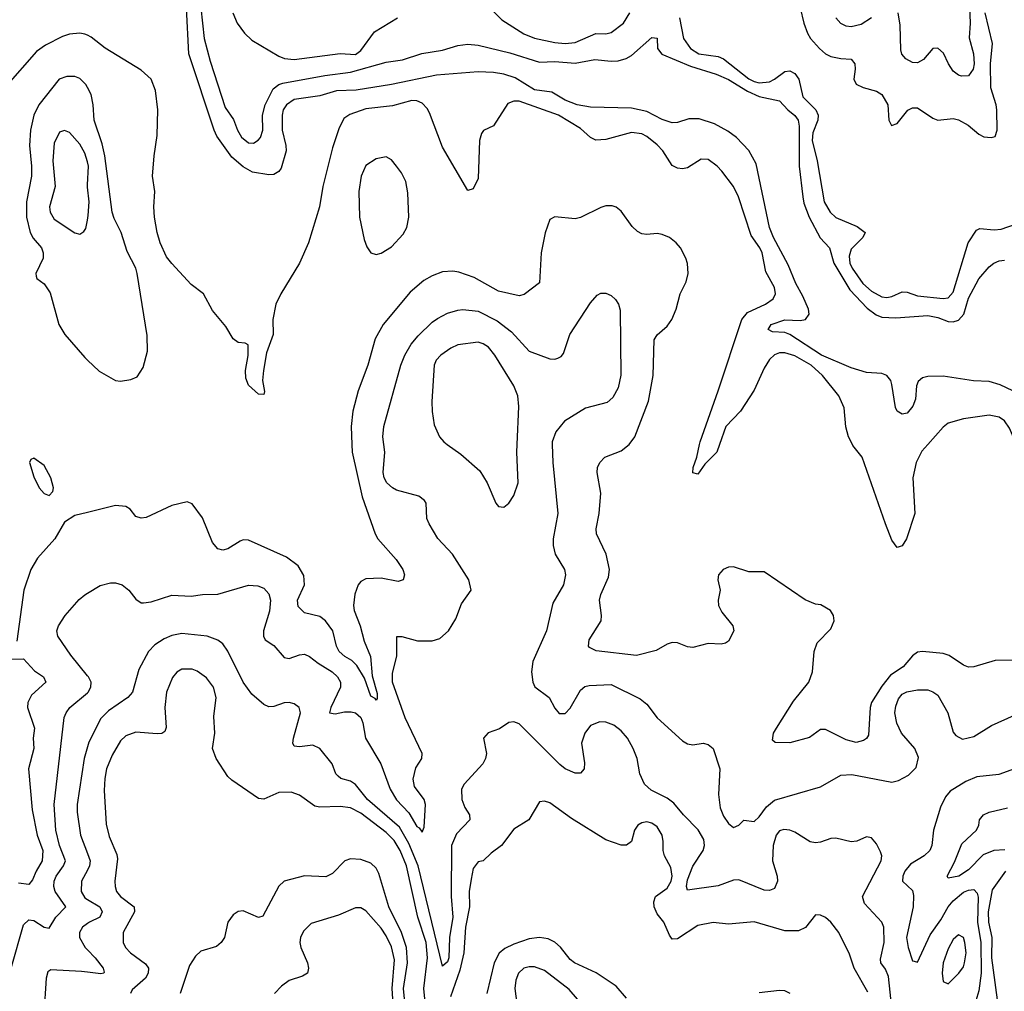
# Model space of a CAD drawing. Header units: inches. Extents: x 1603819 to 1745079, y 385938 to 533966.
# Tile 299 of 561: x 1719735 to 1723590, y 417859 to 421663. Entities that reach past the tile are written whole.
import ezdxf

# ---------------------------------------------------------------- set-up
doc = ezdxf.new("R2010")
doc.units = ezdxf.units.IN
doc.header["$MEASUREMENT"] = 0
for name, color, linetype in [('B7411', 7, 'Continuous'), ('B7412', 7, 'Continuous'), ('B7421', 7, 'Continuous'), ('B7422', 7, 'Continuous')]:
    doc.layers.add(name, color=color, linetype=linetype)

msp = doc.modelspace()

# ---------------------------------------------------------------- linework, layer by layer
at = {"layer": 'B7411', "color": 5, "elevation": 220}
msp.add_lwpolyline([(1719790, 419946.6), (1719778.8, 419941.2), (1719773.4, 419930), (1719790, 419873.4), (1719810.5, 419830), (1719830, 419808), (1719850, 419800.7), (1719864.5, 419815.5), (1719867.3, 419830), (1719856.8, 419870), (1719830, 419917.4)], close=True, dxfattribs=at)
at = {"layer": 'B7411', "color": 5}
for points, elevation in [([(1720000, 419734), (1719950, 419722), (1719910, 419696), (1719872.8, 419630), (1719805, 419555), (1719778.8, 419510), (1719751.6, 419430), (1719723.9, 419230)], 220), ([(1720000, 419094.7), (1719934.6, 419174.6), (1719884.3, 419250), (1719880.6, 419270), (1719886.1, 419290), (1719912.3, 419330), (1719967.4, 419392.6), (1719990, 419411.2), (1720000, 419417.3)], 240), ([(1719699.6, 419159.6), (1719750, 419160.3), (1719793.2, 419113.2), (1719827.4, 419090), (1719836.5, 419070), (1719781.3, 419018.7), (1719766.5, 418990), (1719764.8, 418970), (1719792.4, 418890), (1719787.8, 418850), (1719790.6, 418809.4), (1719769.6, 418730), (1719783, 418570), (1719803.4, 418470), (1719825.7, 418410), (1719823.2, 418370), (1719799.3, 418330), (1719784.9, 418295.1), (1719770, 418276.8), (1719730, 418282.5)], 220), ([(1719702, 417950), (1719750, 418119.2), (1719770, 418138.4), (1719790, 418136.9), (1719830, 418110.5), (1719850, 418105.8), (1719876.1, 418150), (1719915.3, 418190), (1719873.8, 418250), (1719867.8, 418270), (1719869.2, 418290), (1719877.4, 418310), (1719906.2, 418350), (1719913.5, 418370), (1719890.9, 418430), (1719876.6, 418490), (1719869.3, 418590.7), (1719909.5, 418930.5), (1719916.3, 418950), (1719931.1, 418970), (1720000, 419028.2)], 240), ([(1720000, 418816.3), (1719986.8, 418770), (1719960.1, 418590), (1719960.2, 418560.2), (1719972.7, 418470), (1720000, 418398.2)], 260), ([(1720000, 418334), (1719976.6, 418290), (1719975.3, 418250), (1719990, 418224.8), (1720000, 418218.8)], 260), ([(1720000, 418124), (1719980.7, 418110), (1719968.6, 418090), (1719969.4, 418070), (1719990.9, 418030), (1720000, 418020.9)], 260), ([(1720000, 417934.3), (1719977.1, 417937.1), (1719856.5, 417943.5), (1719844.8, 417935.2), (1719838, 417910), (1719829.1, 417770), (1719799.8, 417650), (1719815.9, 417444.1), (1719811.1, 417371.1), (1719801.4, 417310), (1719820.6, 417210), (1719831.3, 417110), (1719876.3, 416943.7), (1719876.9, 416923.1), (1719870, 416915.1), (1719860.1, 416940.1), (1719819.2, 416979.2), (1719724, 417030)], 260)]:
    msp.add_lwpolyline(points, dxfattribs=dict(at, elevation=elevation))
at = {"layer": 'B7412', "color": 5}
for points, elevation in [([(1720000, 421602.2), (1719990, 421606.8), (1719970, 421610.4), (1719930, 421606.8), (1719902.1, 421597.9), (1719836.4, 421563.6), (1719801.1, 421538.9), (1719679.2, 421400.8)], 180), ([(1720000, 421397.6), (1719993.3, 421410), (1719970, 421432.6), (1719950, 421441.2), (1719918.8, 421441.2), (1719889.4, 421430), (1719809.5, 421330), (1719790.5, 421289.5), (1719777.3, 421230), (1719772.5, 421170), (1719781.5, 421090), (1719781.3, 421050), (1719761, 420950), (1719761.1, 420890), (1719776, 420830), (1719788, 420808), (1719820.4, 420770), (1719827.1, 420750), (1719826.1, 420730), (1719798.3, 420670), (1719799.5, 420659.5), (1719801.6, 420650), (1719830, 420629.1), (1719854.3, 420594.3), (1719887.9, 420470), (1719911.8, 420430), (1719990, 420340.3), (1720000, 420330.8)], 220), ([(1720000, 421106.3), (1719990, 421140.9), (1719970, 421176.2), (1719930, 421220.9), (1719910, 421229.7), (1719890, 421223), (1719870, 421179.3), (1719864.9, 421110), (1719873, 421010), (1719851, 420930), (1719854.5, 420910), (1719870, 420882), (1719950, 420828.4), (1719970, 420823.8), (1719986.3, 420833.7), (1719994, 420846), (1720000, 420878.7)], 240), ([(1720000, 421007), (1719999.6, 421010), (1720000, 421016)], 240)]:
    msp.add_lwpolyline(points, dxfattribs=dict(at, elevation=elevation))
at = {"layer": 'B7421', "color": 5}
for points, elevation in [([(1720000, 419417.3), (1720050, 419447.7), (1720090, 419459), (1720110, 419458.6), (1720135.8, 419450), (1720161.5, 419430), (1720190, 419394.7), (1720210, 419380.5), (1720220.1, 419380.1), (1720250, 419383.5), (1720330, 419409.8), (1720405.6, 419405.6), (1720450, 419412.7), (1720510, 419414.2), (1720630, 419449.1), (1720667.2, 419447.2), (1720690, 419437.4), (1720710, 419415.8), (1720717.1, 419390), (1720713.2, 419346.8), (1720689.8, 419269.8), (1720688.8, 419250), (1720695.6, 419235.6), (1720730, 419212.6), (1720770, 419165.4), (1720790, 419162.4), (1720830, 419176.5), (1720850, 419178.8), (1720870, 419169.8), (1720903.2, 419143.2), (1720958.3, 419110), (1720979.3, 419090), (1720990.6, 419070), (1720991.2, 419050), (1720952.8, 418970), (1720947.9, 418950), (1720970, 418946.1), (1721006.6, 418953.4), (1721032.8, 418952.8), (1721050, 418949.2), (1721070, 418931.5), (1721078.4, 418910), (1721089.1, 418850), (1721148.7, 418750), (1721185.5, 418650), (1721210, 418609), (1721258.4, 418558.4), (1721290, 418503.9), (1721299.1, 418499.1), (1721310, 418482), (1721317.8, 418502.2), (1721324, 418590), (1721318.1, 418610), (1721281.1, 418661.1), (1721275.6, 418690), (1721285.9, 418734.1), (1721308.8, 418770), (1721310.2, 418790), (1721244.6, 418930), (1721193.9, 419070), (1721194.8, 419105.2), (1721211.9, 419171.9), (1721212, 419248), (1721231.1, 419248.9), (1721291.9, 419231.9), (1721350, 419231.5), (1721379.6, 419240.4), (1721413.4, 419270), (1721442.3, 419317.7), (1721464.4, 419375.6), (1721503, 419430), (1721493.4, 419470), (1721428.8, 419570), (1721371.5, 419631.5), (1721337.6, 419690), (1721329.1, 419710), (1721326.7, 419770), (1721320.2, 419780.2), (1721297.5, 419797.5), (1721210, 419821.6), (1721194.3, 419830), (1721171.9, 419850), (1721161.5, 419870), (1721158.1, 419890), (1721164, 419970), (1721160.4, 420000)], 240), ([(1721035.8, 420000), (1721037, 419970), (1721075, 419795), (1721126.7, 419650), (1721137.4, 419630), (1721209.4, 419550), (1721235.4, 419510), (1721241.8, 419490), (1721235.6, 419470), (1721216.5, 419463.5), (1721150, 419476), (1721090, 419474.6), (1721070, 419463.4), (1721059.5, 419450), (1721046.3, 419413.7), (1721041.6, 419370), (1721044.9, 419350), (1721068.3, 419290), (1721083.4, 419230), (1721108.9, 419170), (1721114.5, 419094.5), (1721134.3, 419025.7), (1721134.3, 419005.7), (1721130, 418998.4), (1721126, 419006), (1721110, 419015.1), (1721084.9, 419084.9), (1721054.5, 419134.5), (1721034.8, 419154.8), (1721008, 419170), (1720985.9, 419190), (1720975.3, 419210), (1720960.3, 419270), (1720932.7, 419310), (1720910, 419327.1), (1720850, 419341.4), (1720825.2, 419365.2), (1720821.9, 419390), (1720849.3, 419450), (1720846.8, 419486.8), (1720825.4, 419525.4), (1720779.5, 419559.5), (1720630, 419625.4), (1720610, 419626.3), (1720598.3, 419621.7), (1720550, 419591.3), (1720530, 419586.9), (1720510, 419591.8), (1720490, 419616), (1720450, 419713), (1720410, 419767.8), (1720390, 419775.8), (1720330, 419760.5), (1720230, 419714.3), (1720210, 419711.6), (1720190, 419718), (1720166.7, 419746.7), (1720150, 419757.6), (1720110, 419760.5), (1720000, 419734)], 220), ([(1721408.9, 420000), (1721462, 419962), (1721536.6, 419896.6), (1721565.7, 419850), (1721599.1, 419770), (1721610, 419757.3), (1721630, 419754.8), (1721650, 419770.7), (1721670, 419800.7), (1721686.2, 419850), (1721681.8, 419970), (1721683.1, 420000)], 260), ([(1721819.7, 420000), (1721821.5, 419930), (1721842.2, 419730), (1721823.7, 419630), (1721823.9, 419603.9), (1721831.8, 419570), (1721868.2, 419510), (1721872.2, 419490), (1721863.5, 419450), (1721821.6, 419378.4), (1721797.4, 419270), (1721743.5, 419150), (1721738, 419110), (1721743.7, 419070), (1721751.2, 419051.2), (1721807.4, 419010), (1721830, 418967.3), (1721846.4, 418946.4), (1721870, 418947.1), (1721890, 418967.4), (1721930, 419037.8), (1721948, 419052), (1721963.9, 419056.1), (1722050, 419060.2), (1722164.7, 419004.7), (1722190, 418983.9), (1722230, 418929.8), (1722330, 418839.7), (1722350, 418828.2), (1722370, 418823.6), (1722411.2, 418831.2), (1722430, 418825.6), (1722450, 418809.3), (1722476.4, 418730), (1722471.2, 418630), (1722477.8, 418577.8), (1722490, 418544.5), (1722510, 418515.6), (1722530, 418500.5), (1722550.2, 418509.8), (1722570, 418529.5), (1722610, 418523.5), (1722630, 418542.4), (1722658.7, 418581.3), (1722690, 418608), (1722870, 418659.4), (1722950, 418705.3), (1722992.3, 418707.7), (1723150, 418677.6), (1723175.2, 418684.8), (1723214.6, 418705.4), (1723244.1, 418735.9), (1723254, 418774), (1723239.6, 418810), (1723187.4, 418870), (1723169.3, 418909.3), (1723161.8, 418950), (1723164.9, 418975.1), (1723175.7, 419004.3), (1723190, 419022.2), (1723208, 419032), (1723250, 419039.6), (1723290, 419038.8), (1723310, 419032.1), (1723330, 419018), (1723368.1, 418950), (1723390, 418874), (1723400.1, 418860.1), (1723426.3, 418846.3), (1723470, 418856.2), (1723539.7, 418900.3), (1723630, 418940.7)], 240), ([(1723650, 419155.4), (1723553.9, 419153.9), (1723470, 419129.8), (1723450, 419128.8), (1723430, 419136), (1723373.6, 419173.6), (1723350, 419181.5), (1723270, 419189.8), (1723250, 419187), (1723230, 419172.9), (1723193.7, 419130), (1723143.6, 419096.4), (1723110, 419054), (1723070.1, 418990), (1723064.2, 418970), (1723057.9, 418862.1), (1723050.8, 418849.2), (1723038.9, 418841.1), (1723010, 418832.8), (1722970, 418843.5), (1722890, 418884.7), (1722870, 418883.5), (1722826.7, 418853.3), (1722750, 418832.1), (1722692.7, 418832.7), (1722682.4, 418842.4), (1722686, 418870), (1722697.8, 418890), (1722764.3, 418995.7), (1722824.8, 419070), (1722839.2, 419110), (1722846, 419190), (1722856.9, 419223.1), (1722910, 419278.8), (1722923.7, 419310), (1722920.9, 419330), (1722909, 419350), (1722871.7, 419371.7), (1722850, 419375.1), (1722810, 419391.2), (1722650, 419502), (1722590, 419502), (1722530, 419520.5), (1722510, 419519.6), (1722488.9, 419511.1), (1722470.5, 419490), (1722468.8, 419470), (1722476.9, 419430), (1722469.4, 419390.6), (1722470.2, 419370), (1722483.9, 419343.9), (1722527.2, 419290), (1722530.3, 419270), (1722510.4, 419230), (1722498, 419222), (1722481.7, 419218.3), (1722430, 419220.5), (1722370, 419205.1), (1722350, 419208), (1722310, 419223.5), (1722290, 419224.2), (1722270, 419218.4), (1722227.1, 419192.9), (1722150, 419173.6), (1721991.6, 419191.6), (1721965.2, 419205.2), (1721962, 419210), (1721964.5, 419235.5), (1722010.8, 419310), (1722012.9, 419330), (1722005.3, 419390), (1722010, 419413), (1722039.6, 419480.4), (1722043.4, 419510), (1722031.1, 419570), (1721992.9, 419650), (1721991.7, 419670), (1722003.2, 419730), (1722009.8, 419809.8), (1721996.1, 419890), (1721997.2, 419910), (1722006.6, 419930), (1722026, 419950), (1722090, 419975.6), (1722120.6, 419999.4), (1722121, 420000)], 220), ([(1722474.3, 420000), (1722463.7, 419970), (1722417.4, 419922.6), (1722390, 419883.5), (1722370, 419889.3), (1722371.5, 419910), (1722385.7, 419950), (1722396.4, 420000)], 180), ([(1723290.1, 420000), (1723266.6, 419973.4), (1723245.1, 419930), (1723231.9, 419870), (1723240.1, 419730), (1723206.4, 419630), (1723190, 419603.7), (1723170, 419597.2), (1723150, 419625.2), (1723124.4, 419690), (1723033.2, 419950), (1722996.7, 419996.7), (1722995.1, 420000)], 180), ([(1723152.7, 417770), (1723136.7, 417916.7), (1723125.2, 417945.2), (1723106.9, 417970), (1723105, 417985), (1723119.5, 418050), (1723117.6, 418110), (1723110.4, 418130.4), (1723042.5, 418202.5), (1723035, 418230), (1723107.4, 418370), (1723109.7, 418390), (1723104.7, 418404.7), (1723090, 418436), (1723070, 418459.5), (1723050, 418463.6), (1723013, 418447), (1722990, 418444.2), (1722930, 418458.9), (1722910, 418457.4), (1722870, 418442.4), (1722850, 418440.3), (1722830, 418444.6), (1722770, 418482.4), (1722750, 418490.6), (1722726.9, 418493.1), (1722710, 418487.6), (1722696.3, 418470), (1722685, 418430), (1722682.6, 418370), (1722700.8, 418310), (1722701.8, 418290), (1722690, 418262), (1722670, 418253.3), (1722650, 418255.5), (1722550, 418295.9), (1722530, 418294.8), (1722470, 418271.8), (1722350, 418255.4), (1722345, 418270), (1722350, 418295.8), (1722370, 418349.2), (1722410.5, 418410), (1722416.3, 418430), (1722413.4, 418453.4), (1722391.5, 418491.5), (1722333.8, 418550), (1722295.9, 418595.9), (1722270, 418615.9), (1722206.8, 418646.8), (1722181.5, 418670), (1722162.2, 418710), (1722152.7, 418770), (1722137.3, 418810), (1722115, 418850), (1722090, 418879.3), (1722060.6, 418900.6), (1722030, 418912.6), (1722006, 418914), (1721970, 418899.9), (1721947.4, 418870), (1721934.9, 418830), (1721946, 418754), (1721944.6, 418730), (1721930, 418713), (1721910, 418712.9), (1721870, 418729.8), (1721850, 418746.5), (1721690, 418906), (1721670, 418914.2), (1721650, 418911.1), (1721613.4, 418886.6), (1721569.2, 418870.8), (1721550.4, 418850), (1721562.4, 418790), (1721559.1, 418770), (1721547.6, 418750), (1721474.6, 418670), (1721464.6, 418650), (1721465.5, 418610), (1721478.2, 418578.2), (1721496, 418550), (1721497.4, 418530), (1721444.8, 418475.2), (1721425, 418430), (1721424.3, 418230), (1721430.3, 418150), (1721418, 418070), (1721415.5, 417990), (1721410, 417974), (1721390, 417957.2), (1721294.7, 418350), (1721258.3, 418438.3), (1721222.1, 418502.1), (1721096.9, 418610), (1721050, 418668.3), (1721030, 418681.5), (1720992.3, 418692.3), (1720981.1, 418701.1), (1720972.2, 418710), (1720957.6, 418750), (1720909.9, 418809.9), (1720882.4, 418822.4), (1720830, 418816.3), (1720810, 418819.1), (1720804.3, 418830), (1720806.6, 418850), (1720833.6, 418950), (1720828.5, 418970), (1720810, 418984.1), (1720790, 418989.8), (1720770, 418989), (1720730, 418974.6), (1720710, 418973.2), (1720690, 418981.6), (1720643.1, 419023.1), (1720610, 419069.7), (1720550, 419191.3), (1720530, 419219.7), (1720510, 419234.2), (1720469.2, 419249.2), (1720370, 419259.6), (1720330, 419252.5), (1720300.3, 419239.7), (1720264.5, 419215.5), (1720238.8, 419190), (1720201.4, 419118.6), (1720176, 419030), (1720158.6, 419010), (1720082.5, 418957.5), (1720053, 418927), (1720005.3, 418834.7), (1720000, 418816.3)], 260), ([(1720000, 419028.2), (1720002.2, 419030), (1720013.2, 419050), (1720014.3, 419070), (1720003.8, 419090), (1720000, 419094.7)], 240), ([(1721320.7, 417830), (1721316.6, 417870), (1721331.4, 417990), (1721326.2, 418050), (1721294, 418150), (1721249.5, 418350), (1721224.3, 418410), (1721200.5, 418450), (1721170, 418480.6), (1721070, 418556.5), (1721030, 418577.1), (1720990, 418582.6), (1720910, 418580.7), (1720890, 418584.2), (1720830, 418627.1), (1720798.2, 418638.2), (1720750, 418638), (1720690, 418611), (1720670, 418614.5), (1720565.2, 418685.2), (1720550, 418699.5), (1720503.9, 418770), (1720489.8, 418809.8), (1720499, 418870), (1720495, 418935), (1720503.4, 419010), (1720493.5, 419050), (1720465.8, 419085.8), (1720430, 419111.9), (1720410, 419120.2), (1720370, 419120.2), (1720350, 419109), (1720332.5, 419087.5), (1720309, 419030), (1720303.6, 418970), (1720307.9, 418892.1), (1720303.1, 418876.9), (1720291.9, 418868.1), (1720272.7, 418867.3), (1720190, 418874), (1720150, 418859.8), (1720130, 418839.8), (1720096.6, 418783.4), (1720074.2, 418730), (1720067.5, 418692.5), (1720065.9, 418645.9), (1720073.3, 418513.3), (1720085.7, 418465.7), (1720115.2, 418395.2), (1720118.2, 418378.2), (1720106.7, 418290), (1720108.1, 418270), (1720114.3, 418250), (1720129.4, 418230), (1720182.7, 418190), (1720183.6, 418170), (1720140.1, 418090), (1720140.2, 418050), (1720149.3, 418030), (1720168.3, 418010), (1720227.3, 417967.3), (1720238.6, 417950), (1720237.2, 417930), (1720227.4, 417910), (1720175.7, 417864.3), (1720168.3, 417850)], 280), ([(1723630.3, 418730.3), (1723568.1, 418708.1), (1723481.8, 418698.2), (1723439.5, 418680.5), (1723377.3, 418642.7), (1723359.8, 418620.2), (1723339.7, 418580.3), (1723312.3, 418490), (1723306, 418430), (1723298.2, 418410), (1723276.4, 418390), (1723222.7, 418357.3), (1723200.2, 418330), (1723191.9, 418310), (1723190.8, 418290), (1723230, 418253.7), (1723234.5, 418234.5), (1723232.6, 418190), (1723207.4, 418070), (1723212.9, 418030), (1723230, 417978.4), (1723236.6, 417976.6), (1723250, 417973.6), (1723299.8, 418080.2), (1723341.3, 418138.7), (1723370, 418190), (1723390, 418213.9), (1723430, 418247.2), (1723450, 418255.5), (1723470, 418258.3), (1723483.9, 418243.9), (1723487.2, 418227.2), (1723485.3, 418130), (1723498, 418050), (1723498.8, 417930), (1723490, 417861.1), (1723478.2, 417821.8)], 240), ([(1723056, 417856), (1723002.4, 417950), (1722984, 418004), (1722942, 418090), (1722910, 418129.7), (1722890, 418148), (1722870, 418157.6), (1722850, 418158.4), (1722811.7, 418108.3), (1722784.1, 418095.9), (1722730, 418096.5), (1722610, 418131.7), (1722510, 418121.8), (1722450, 418129), (1722390, 418117.3), (1722310, 418064.1), (1722290, 418062.6), (1722278.6, 418078.6), (1722257.4, 418130), (1722230, 418162.9), (1722218.4, 418190), (1722217.6, 418210), (1722224.3, 418230), (1722270, 418262.5), (1722285.4, 418290), (1722289.9, 418310), (1722283.7, 418343.7), (1722258.8, 418390), (1722253.5, 418410), (1722254.4, 418445.6), (1722249.9, 418470), (1722230, 418503.4), (1722210, 418517.3), (1722190, 418522.3), (1722170, 418519.2), (1722155.2, 418510), (1722142.1, 418490), (1722130, 418446), (1722110, 418430.9), (1722090, 418430.8), (1722030, 418452.8), (1721895.2, 418535.2), (1721810, 418597.4), (1721790, 418603.6), (1721770, 418600.9), (1721728.2, 418530), (1721670, 418494.2), (1721621.5, 418430), (1721580.4, 418399.6), (1721550, 418369.6), (1721530, 418366.6), (1721510, 418339.3), (1721502.1, 418297.9), (1721495, 418250), (1721495.4, 418190), (1721480.5, 418110), (1721473.2, 418010), (1721458.5, 417941.5), (1721422.1, 417837.9)], 280), ([(1723592.5, 418412.5), (1723549.2, 418410.8), (1723507.1, 418392.9), (1723450, 418334.8), (1723412.2, 418310), (1723370, 418301.6), (1723365.8, 418310), (1723394.9, 418365.1), (1723422.9, 418437.1), (1723481, 418490), (1723489.8, 418510), (1723492.3, 418530), (1723508.6, 418550), (1723530, 418560.7), (1723602.3, 418577.7)], 220), ([(1720000, 418398.2), (1720010.7, 418370), (1720008.5, 418350), (1720000, 418334)], 260), ([(1721241.5, 417830), (1721238.1, 417870), (1721252.5, 417970), (1721249.3, 418030), (1721230, 418089.3), (1721179.6, 418190), (1721140.6, 418320.6), (1721130, 418341.2), (1721110, 418361.2), (1721070, 418375.8), (1721030, 418378), (1721007.6, 418370), (1720959.6, 418320.4), (1720933.3, 418306.7), (1720850, 418311.2), (1720770, 418289.8), (1720749.6, 418270.4), (1720686.5, 418153.5), (1720670, 418148.7), (1720610, 418174.2), (1720590, 418171.7), (1720570, 418158), (1720550.2, 418130), (1720536.3, 418070), (1720524.2, 418050), (1720505, 418035), (1720444.2, 418015.8), (1720423.6, 417996.4), (1720399.2, 417960.8), (1720362.6, 417850)], 320), ([(1723570, 417777), (1723541.1, 417990), (1723542.7, 418070), (1723529.5, 418130), (1723528.3, 418170), (1723543.7, 418256.3), (1723595.4, 418330)], 220), ([(1720000, 418218.8), (1720048.1, 418190), (1720058.1, 418170), (1720048.4, 418150), (1720008.3, 418130), (1720000, 418124)], 260), ([(1721195.3, 417830), (1721193.4, 417870), (1721202.2, 417982.2), (1721190, 418033.5), (1721170, 418076.1), (1721150, 418105.8), (1721090, 418173.6), (1721070, 418186), (1721050, 418186.3), (1720983, 418157), (1720875.6, 418124.4), (1720845.3, 418094.7), (1720834.6, 418070), (1720831.6, 418050), (1720835.6, 418030), (1720861.5, 417970), (1720865.3, 417950), (1720862, 417930), (1720842, 417918), (1720790, 417901.1), (1720760.2, 417879.8), (1720732.7, 417850)], 340), ([(1722110, 417832.8), (1722070, 417879.2), (1721991.8, 417931.8), (1721907.6, 417970), (1721890, 417983.2), (1721851.9, 418031.9), (1721830, 418052), (1721804, 418064), (1721770, 418069.4), (1721730, 418064.3), (1721670, 418043.2), (1721633.8, 418026.2), (1721611.4, 418008.6), (1721592.1, 417970), (1721563.6, 417850)], 320), ([(1720000, 418020.9), (1720030.8, 417990), (1720061.5, 417950), (1720065.4, 417934.6), (1720064.7, 417930), (1720052, 417928), (1720000, 417934.3)], 260), ([(1721950.9, 417790.9), (1721886, 417866), (1721790, 417941.1), (1721750, 417954.9), (1721730, 417954.9), (1721708.9, 417950), (1721687.1, 417930), (1721677, 417903), (1721672.8, 417870), (1721689.3, 417750)], 340), ([(1722750.9, 417850.9), (1722730, 417860.7), (1722710, 417862.8), (1722630, 417852.5)], 320)]:
    msp.add_lwpolyline(points, dxfattribs=dict(at, elevation=elevation))
at = {"layer": 'B7421', "color": 5, "elevation": 260}
msp.add_lwpolyline([(1723410, 418080.4), (1723390, 418061.7), (1723370, 418025.4), (1723350.3, 417970.3), (1723347.1, 417930), (1723350, 417898), (1723370, 417888.2), (1723411.9, 417930), (1723430, 417955.3), (1723434.6, 417970), (1723440.2, 418010), (1723435.5, 418050), (1723430, 418069.6)], close=True, dxfattribs=at)
at = {"layer": 'B7422', "color": 5}
for points, elevation in [([(1723451.8, 421748.2), (1723456.4, 421650), (1723451.7, 421591.7), (1723468.6, 421530), (1723471.2, 421490), (1723468.3, 421470), (1723450, 421443.8), (1723421.9, 421441.9), (1723410, 421445.4), (1723390, 421461.6), (1723370.9, 421490), (1723351.5, 421531.5), (1723330, 421552), (1723310, 421550.3), (1723272.9, 421507.1), (1723250, 421494.3), (1723230, 421496.1), (1723204.2, 421510), (1723188.7, 421528.7), (1723185, 421545), (1723182, 421642), (1723173.7, 421690)], 240), ([(1723670, 420187.4), (1723574.2, 420234.2), (1723530, 420247), (1723468.7, 420248.7), (1723350, 420267.2), (1723290, 420265.8), (1723270, 420261.1), (1723252.9, 420247.1), (1723246, 420230), (1723242, 420178), (1723232, 420150), (1723210, 420122.6), (1723190, 420118.3), (1723170.8, 420130.8), (1723164.4, 420144.4), (1723150, 420235.1), (1723145.8, 420250), (1723130.4, 420270.4), (1723110, 420277.5), (1723050, 420282.3), (1722990, 420299.9), (1722874.3, 420350), (1722750, 420431.1), (1722730, 420438.4), (1722681.7, 420441.7), (1722665.6, 420450), (1722677.6, 420470), (1722730, 420487.7), (1722790, 420485), (1722811, 420489), (1722825.2, 420510), (1722822.7, 420530), (1722801.1, 420581.1), (1722773.6, 420630), (1722743.7, 420703.7), (1722686.3, 420810), (1722670, 420849.7), (1722618.3, 421098.3), (1722590, 421151.5), (1722541.5, 421201.5), (1722507.1, 421227.1), (1722454.9, 421254.9), (1722395.3, 421275.3), (1722354.5, 421274.5), (1722310, 421260.4), (1722290, 421259.4), (1722250, 421272.8), (1722190, 421303.4), (1722130, 421317), (1721970, 421320.2), (1721917.6, 421330), (1721870, 421348), (1721818.8, 421378.8), (1721750, 421388.3), (1721675.2, 421435.2), (1721630, 421449.9), (1721590, 421456.7), (1721530, 421459.1), (1721366.6, 421446.6), (1721190.7, 421410), (1721052.4, 421387.6), (1720975.2, 421384.8), (1720910, 421364.5), (1720809.6, 421350.4), (1720779, 421330), (1720766.3, 421310), (1720762.4, 421290), (1720762.4, 421230), (1720777.3, 421170), (1720778, 421150), (1720758.3, 421081.7), (1720750, 421068.9), (1720730, 421057.3), (1720710, 421055.8), (1720645.8, 421065.8), (1720610, 421087), (1720565.3, 421125.3), (1720507.1, 421207.1), (1720496.8, 421230), (1720397.4, 421530), (1720387.3, 421710)], 160), ([(1720444.2, 421710), (1720457.4, 421590), (1720480.6, 421500.6), (1720538.8, 421318.8), (1720572.5, 421272.5), (1720587, 421230), (1720602.9, 421202.9), (1720630, 421180.9), (1720650, 421179.4), (1720668.8, 421191.2), (1720677.5, 421202.5), (1720686.2, 421230), (1720685.9, 421290), (1720695.4, 421330), (1720727.3, 421392.7), (1720749.7, 421410), (1720764.9, 421415.1), (1720930, 421445.1), (1721030, 421457.2), (1721170, 421496.9), (1721234.1, 421505.9), (1721309.4, 421530.6), (1721390, 421544), (1721450, 421562.3), (1721490, 421567), (1721530, 421562.9), (1721653.2, 421533.2), (1721770, 421496.4), (1721830, 421499.1), (1721910, 421493.2), (1721986.8, 421506.8), (1722050, 421500.5), (1722077.9, 421502.1), (1722108.9, 421511.1), (1722130, 421523.5), (1722210, 421593.8), (1722230, 421590.7), (1722232.2, 421550), (1722248.5, 421528.5), (1722361.8, 421481.8), (1722462, 421450), (1722510, 421428.4), (1722583.8, 421383.8), (1722630, 421362.3), (1722710, 421345.1), (1722742.1, 421310), (1722770, 421287.6), (1722782.8, 421270), (1722786.8, 421246.8), (1722786.8, 421090), (1722800.9, 420970), (1722805.3, 420945.3), (1722826, 420890), (1722868.7, 420808.7), (1722905.6, 420770), (1722922.1, 420710), (1722985.5, 420605.5), (1723053.1, 420533.1), (1723087.9, 420507.9), (1723110, 420498.5), (1723164.6, 420495.4), (1723290, 420505.1), (1723330, 420496.9), (1723370, 420481.2), (1723390, 420479.7), (1723410, 420486.5), (1723431.3, 420510), (1723450, 420573.4), (1723490, 420648.4), (1723530, 420695.8), (1723548.3, 420710), (1723570, 420719.1), (1723590, 420721.5)], 160), ([(1722790.8, 421710), (1722804.6, 421650), (1722819.8, 421610), (1722830.9, 421590), (1722865.9, 421550), (1722890, 421528.9), (1722910, 421519.5), (1722950, 421510.8), (1722990, 421508.9), (1723004.2, 421490), (1723006, 421470), (1723000.3, 421430), (1723010.2, 421410.2), (1723037.2, 421397.2), (1723090, 421382.7), (1723110.2, 421370), (1723133.2, 421330), (1723137.6, 421270), (1723148.5, 421248.5), (1723170, 421256.4), (1723211.7, 421308.3), (1723230, 421318.2), (1723250, 421318.6), (1723310, 421277.8), (1723330, 421270.2), (1723390, 421276.6), (1723410, 421271.6), (1723447.9, 421250), (1723490, 421214.7), (1723510, 421205), (1723538.6, 421201.4), (1723553.6, 421206.4), (1723562.5, 421230), (1723560.6, 421310), (1723558.5, 421330), (1723536.9, 421396.9), (1723535.4, 421490), (1723543.9, 421570), (1723514.5, 421690)], 220), ([(1720569.5, 421690), (1720586.6, 421650), (1720614.8, 421610), (1720643.3, 421583.3), (1720750, 421519.8), (1720771.6, 421511.6), (1720810, 421506.9), (1720990, 421530.5), (1721050, 421527.1), (1721070, 421542.2), (1721124.1, 421615.9), (1721213.7, 421670)], 180), ([(1721582.5, 421702.5), (1721622.8, 421662.8), (1721708.4, 421608.4), (1721750, 421590.4), (1721830, 421573.4), (1721870, 421570.4), (1721910, 421573.5), (1721990, 421609.1), (1722030, 421608.4), (1722050, 421612.8), (1722098.2, 421650), (1722123.4, 421690)], 180), ([(1722318.1, 421670), (1722334.1, 421590), (1722360.6, 421550), (1722394, 421530), (1722470, 421519.2), (1722490, 421510.1), (1722590, 421431.4), (1722610, 421421.7), (1722630, 421416.4), (1722670, 421420.4), (1722690, 421430.1), (1722730, 421460.6), (1722750, 421463.6), (1722770, 421452.5), (1722785.1, 421430), (1722800.8, 421360.8), (1722852.4, 421310), (1722861.1, 421290), (1722859.3, 421270), (1722839.6, 421220.4), (1722837.5, 421190), (1722857.2, 421110), (1722884.1, 420950), (1722907.5, 420910), (1722930, 420889.3), (1723013.1, 420853.1), (1723044.4, 420830), (1723036.3, 420810), (1722990, 420764.8), (1722982.1, 420737.9), (1722984.9, 420710), (1722994.1, 420690), (1723036.2, 420630), (1723070, 420600.9), (1723110, 420578.1), (1723130, 420575.2), (1723150, 420579.9), (1723190, 420597.1), (1723210, 420596.1), (1723250, 420581.9), (1723350, 420572), (1723370, 420573.7), (1723390, 420596.9), (1723447.9, 420790), (1723481.4, 420838.6), (1723494.5, 420845.5), (1723550, 420840.5), (1723577.1, 420842.9), (1723690, 420882)], 180), ([(1723069.8, 421670), (1723030, 421644.6), (1722990, 421634.6), (1722970, 421638), (1722950, 421648.6), (1722930, 421670.3)], 240), ([(1722396.4, 420000), (1722398.5, 420010), (1722469.9, 420210), (1722561.9, 420490), (1722583.7, 420516.3), (1722655.3, 420550), (1722684.2, 420570), (1722694.2, 420590), (1722690, 420614.7), (1722656, 420676), (1722642.3, 420750), (1722633, 420770), (1722598.1, 420818.1), (1722549, 420970), (1722528.9, 421010), (1722484.1, 421070), (1722466, 421090), (1722430, 421115.8), (1722403.5, 421116.5), (1722350, 421082.9), (1722330, 421079.5), (1722310, 421082.4), (1722290, 421091.7), (1722252.8, 421150), (1722230, 421173.8), (1722190, 421206), (1722170, 421215.8), (1722130, 421221.6), (1722030, 421193.9), (1721990, 421191), (1721970, 421201.6), (1721930, 421237.4), (1721844.7, 421290), (1721690, 421344.2), (1721670, 421344.5), (1721645.4, 421334.6), (1721590, 421247.6), (1721550.2, 421229.8), (1721542.5, 421217.5), (1721535.6, 421190), (1721530, 421040.9), (1721510, 421000.5), (1721490, 420994.7), (1721390, 421164.1), (1721338.8, 421298.8), (1721330, 421315.4), (1721310, 421336.4), (1721290, 421344.9), (1721270, 421346.5), (1721194.1, 421325.9), (1721090, 421314.5), (1721027.9, 421292.1), (1721003.7, 421276.3), (1720983.8, 421236.2), (1720959.1, 421160.9), (1720921.9, 421010), (1720908.9, 420930), (1720865.9, 420790), (1720830.6, 420709.4), (1720757.5, 420590), (1720738, 420550), (1720725.7, 420490), (1720727.4, 420430), (1720701.7, 420358.3), (1720689.1, 420289.1), (1720685.7, 420250), (1720693.1, 420206.9), (1720690, 420195.3), (1720670, 420197.2), (1720630, 420232), (1720619.8, 420259.8), (1720618.3, 420290), (1720628.8, 420348.8), (1720629.6, 420389.6), (1720616.9, 420396.9), (1720590, 420399.2), (1720570, 420414.3), (1720541.6, 420461.6), (1720490, 420524), (1720454.2, 420590), (1720406.4, 420626.4), (1720330, 420709.2), (1720310, 420735.2), (1720284.8, 420790), (1720272.7, 420830), (1720262.2, 420890), (1720259.9, 420930), (1720264.4, 420990), (1720254.9, 421050), (1720260.9, 421130), (1720273.5, 421210), (1720275.7, 421310), (1720266.5, 421386.5), (1720250, 421429.7), (1720210, 421465.1), (1720070, 421551.7), (1720015.1, 421595.1), (1720000, 421602.2)], 180), ([(1720000, 420330.8), (1720046.5, 420286.5), (1720110, 420250.5), (1720130, 420248), (1720170, 420254.4), (1720194.5, 420265.5), (1720218, 420302), (1720235, 420365), (1720233.8, 420426.2), (1720194.7, 420670), (1720189.9, 420690), (1720156.1, 420756.1), (1720131.7, 420830), (1720104.4, 420884.4), (1720096.4, 420910), (1720068.2, 421130), (1720057.5, 421177.5), (1720026.8, 421270), (1720023, 421330), (1720014.9, 421370), (1720000, 421397.6)], 220), ([(1720000, 421016), (1720004.7, 421090), (1720000, 421106.3)], 240), ([(1720000, 420878.7), (1720003.3, 420896.7), (1720007.2, 420950), (1720000, 421007)], 240), ([(1722121, 420000), (1722143.7, 420030), (1722196.4, 420170), (1722214.4, 420270), (1722219.5, 420410), (1722230.9, 420429.1), (1722270, 420463.8), (1722287.7, 420490), (1722305.2, 420530), (1722320.3, 420590), (1722343.7, 420636.3), (1722352.4, 420670), (1722350, 420709), (1722342.4, 420730), (1722321.8, 420770), (1722304.8, 420790), (1722278.3, 420810), (1722250, 420822.5), (1722230, 420825.8), (1722190, 420822), (1722170, 420825.1), (1722154, 420834), (1722133.4, 420853.4), (1722090, 420913.3), (1722070, 420929.8), (1722054.6, 420934.6), (1722030, 420934.2), (1722010, 420927.5), (1721930, 420888.9), (1721910, 420883.5), (1721830, 420891.5), (1721810, 420880.9), (1721791.5, 420828.5), (1721775.9, 420750), (1721770, 420633.2), (1721710, 420587.4), (1721690, 420582.4), (1721610, 420600.3), (1721513.5, 420653.5), (1721454.5, 420674.5), (1721430, 420678), (1721390, 420675.8), (1721350, 420660.8), (1721317.6, 420642.4), (1721263.3, 420596.7), (1721158.4, 420470), (1721125.9, 420414.1), (1721098.3, 420310), (1721060.1, 420210), (1721039.4, 420130), (1721032.9, 420070), (1721035.8, 420000)], 220), ([(1721160.4, 420000), (1721156.8, 420030), (1721160.5, 420070), (1721227, 420310), (1721243, 420350), (1721267.6, 420392.4), (1721294.4, 420425.6), (1721350, 420478.5), (1721370, 420493.8), (1721410, 420513.7), (1721450, 420526.5), (1721470, 420528.1), (1721530, 420522.3), (1721603.9, 420483.9), (1721660.6, 420440.6), (1721730, 420365), (1721810, 420335.1), (1721830, 420333.6), (1721842.3, 420337.7), (1721855.3, 420344.7), (1721863.4, 420356.6), (1721889.1, 420430), (1721970, 420555.1), (1721995.6, 420584.4), (1722010, 420592.3), (1722030, 420592.3), (1722050, 420583.7), (1722067.9, 420567.9), (1722079.5, 420550), (1722086.3, 420526.3), (1722088.4, 420271.6), (1722077.7, 420222.3), (1722056.6, 420183.4), (1722035.2, 420164.8), (1721950, 420142), (1721868.4, 420091.6), (1721834.5, 420050), (1721819.4, 420010), (1721819.7, 420000)], 240), ([(1721683.1, 420000), (1721689.3, 420149.3), (1721685, 420190), (1721669, 420230), (1721595.3, 420350), (1721570, 420381), (1721550, 420394.1), (1721530, 420400.2), (1721450.1, 420389.9), (1721422.3, 420377.7), (1721384.2, 420350), (1721365.5, 420330), (1721357.2, 420310), (1721348.3, 420168.3), (1721349.2, 420129.2), (1721357.4, 420077.4), (1721378.3, 420030), (1721394.9, 420010), (1721408.9, 420000)], 260), ([(1722995.1, 420000), (1722979.6, 420030), (1722969.4, 420069.4), (1722963, 420143), (1722942.4, 420190), (1722878.1, 420270), (1722833.1, 420310), (1722770, 420346.9), (1722730, 420359.4), (1722710, 420358.5), (1722690, 420350.5), (1722670, 420332.7), (1722650, 420299.4), (1722610, 420212.7), (1722556.3, 420130), (1722499.1, 420070), (1722474.3, 420000)], 180), ([(1723645.3, 420000), (1723632.1, 420012.1), (1723610, 420063.9), (1723590, 420092.9), (1723570, 420107.6), (1723530, 420114.5), (1723430, 420101), (1723370, 420082.9), (1723350, 420067.8), (1723290.1, 420000)], 180)]:
    msp.add_lwpolyline(points, dxfattribs=dict(at, elevation=elevation))
at = {"layer": 'B7422', "color": 5, "elevation": 220}
msp.add_lwpolyline([(1721170, 421125.7), (1721130, 421118.2), (1721090, 421092), (1721071.7, 421050), (1721062.7, 420990), (1721065.2, 420890), (1721082.9, 420802.9), (1721094.3, 420774.3), (1721110, 420750.3), (1721130, 420744.4), (1721150, 420749.1), (1721190, 420774), (1721236.3, 420823.7), (1721249.9, 420850.1), (1721258, 420890), (1721255, 420985), (1721246, 421030), (1721230, 421063.9), (1721210, 421089.8), (1721190, 421114.3)], close=True, dxfattribs=at)

doc.saveas('drawing.dxf')
